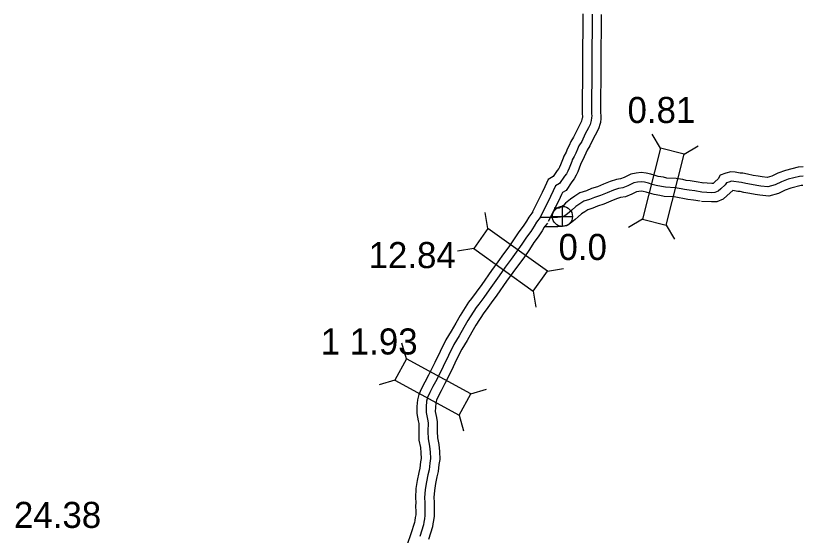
# Model space of a CAD drawing. Extents: x -83719 to 153526, y -11835 to 11446.
# Drawn here: x -4103 to -3678.6, y -2567.2 to -2286.5 of the extents above; entities that cross this region are included whole.
import ezdxf

# ---------------------------------------------------------------- set-up
doc = ezdxf.new("R2010")
doc.units = 0
for name, color, linetype in [('Level 10', 7, 'Continuous'), ('Level 20', 7, 'Continuous'), ('Level 25', 7, 'Continuous'), ('Level 26', 7, 'Continuous'), ('Level 58', 7, 'Continuous'), ('Level 59', 7, 'Continuous')]:
    doc.layers.add(name, color=color, linetype=linetype)

msp = doc.modelspace()

# ---------------------------------------------------------------- linework, layer by layer
at = {"layer": 'Level 10'}
for points in [[(-3796.63, -2285.45), (-3796.97, -2339.76), (-3796.82, -2340.84), (-3796.83, -2341.19), (-3796.94, -2341.97), (-3797.07, -2342.42), (-3797.38, -2343.52), (-3798.02, -2344.89), (-3799.74, -2348.1), (-3801.61, -2352.01), (-3803.14, -2354.53), (-3804.07, -2356.59), (-3804.98, -2358.64), (-3805.69, -2360.23), (-3806.89, -2362.37), (-3807.26, -2363.53), (-3808.61, -2366.98), (-3809.21, -2368.39), (-3809.55, -2369.06), (-3810.46, -2370.1), (-3812.67, -2373.4), (-3815.26, -2374.95), (-3817.1, -2378.89), (-3818.54, -2381.94), (-3824.18, -2393.23)], [(-3786.63, -2285.74), (-3786.97, -2339.07), (-3786.79, -2340.27), (-3786.85, -2342.05), (-3787.14, -2344.14), (-3787.47, -2345.22), (-3787.97, -2346.99), (-3789.07, -2349.36), (-3790.82, -2352.62), (-3792.81, -2356.78), (-3794.28, -2359.2), (-3794.95, -2360.68), (-3795.84, -2362.7), (-3796.74, -2364.71), (-3797.67, -2366.38), (-3797.83, -2366.88), (-3799.35, -2370.77), (-3800.15, -2372.64), (-3801.2, -2374.7), (-3802.5, -2376.19), (-3805.62, -2380.83), (-3807.5, -2381.96), (-3808.05, -2383.15), (-3809.55, -2386.31), (-3815.24, -2397.7)], [(-3677.55, -2368.2), (-3680.21, -2368.38), (-3687.14, -2370.06), (-3691.3, -2371.58), (-3694.49, -2373.21), (-3696.96, -2373.9), (-3699.67, -2373.57), (-3701.86, -2373.25), (-3704.56, -2372.76), (-3707.54, -2372.15), (-3710.21, -2371.61), (-3711.67, -2371.5), (-3714.34, -2371.07), (-3716.61, -2370.8), (-3719.35, -2371.59), (-3722.36, -2372.69), (-3723.53, -2374.66), (-3725.34, -2376.23), (-3726.22, -2377.06), (-3726.29, -2377.09), (-3726.9, -2377.11), (-3731.95, -2376.83)], [(-3731.3, -2376.91), (-3735.28, -2376.16), (-3738.54, -2375.78), (-3740.77, -2375.45), (-3742.58, -2375.06), (-3746.12, -2374.46), (-3751.18, -2374.23), (-3753.06, -2373.75), (-3755.88, -2373.37), (-3757.56, -2372.84), (-3759.8, -2372.09), (-3762.33, -2371.57), (-3764.99, -2371.18), (-3767.79, -2371.55), (-3770.7, -2372.02), (-3774.35, -2373.89), (-3776.28, -2374.68), (-3778.41, -2375.01), (-3781.75, -2376.04), (-3785.38, -2377.49), (-3788.71, -2378.96), (-3791.83, -2379.9), (-3794.7, -2381.01), (-3798.19, -2382.23), (-3800.94, -2383.96), (-3803.35, -2385.55), (-3805.91, -2387.81), (-3807.12, -2388.97), (-3808.51, -2390), (-3808.96, -2390.32), (-3809.35, -2390.41), (-3810.54, -2390.5), (-3812.03, -2390.5)], [(-3677.67, -2378.23), (-3678.68, -2378.3), (-3684.24, -2379.64), (-3687.29, -2380.76), (-3690.84, -2382.58), (-3696.19, -2384.06), (-3701, -2383.48), (-3703.48, -2383.12), (-3706.45, -2382.58), (-3709.53, -2381.95), (-3711.59, -2381.54), (-3712.86, -2381.44), (-3715.57, -2381), (-3718.62, -2383.64), (-3720.69, -2385.6), (-3724.15, -2387.02), (-3727.01, -2387.12), (-3732.5, -2386.82)], [(-3733.15, -2386.74), (-3736.79, -2386.05), (-3739.86, -2385.7), (-3742.56, -2385.29), (-3744.47, -2384.88), (-3747.19, -2384.42), (-3752.65, -2384.17), (-3754.97, -2383.58), (-3758.07, -2383.16), (-3760.65, -2382.36), (-3762.41, -2381.77), (-3764.07, -2381.42), (-3765.07, -2381.28), (-3766.34, -2381.44), (-3767.55, -2381.64), (-3770.16, -2382.97), (-3773.56, -2384.38), (-3776.16, -2384.78), (-3778.42, -2385.48), (-3781.51, -2386.71), (-3785.24, -2388.36), (-3788.59, -2389.36), (-3791.24, -2390.39), (-3793.81, -2391.3), (-3795.52, -2392.37), (-3797.25, -2393.51), (-3799.15, -2395.19), (-3800.67, -2396.64), (-3802.61, -2398.07), (-3804.76, -2399.62), (-3807.84, -2400.33), (-3810.18, -2400.5), (-3817.5, -2400.48)], [(-3823.69, -2392.44), (-3825.83, -2395.25), (-3827.12, -2397.55), (-3828.87, -2400.23), (-3831.16, -2403.25), (-3833.72, -2407.11), (-3836.67, -2411.4), (-3839.44, -2415.1), (-3842.58, -2419.48), (-3845.95, -2424.2), (-3851.22, -2431.68), (-3854.15, -2435.79), (-3856.78, -2439.31), (-3858.29, -2441.25), (-3862.95, -2448.53), (-3865.22, -2452.51), (-3867.73, -2456.92), (-3870.71, -2461.69), (-3873.77, -2467.91), (-3876.64, -2473.88), (-3880, -2480.71), (-3881.98, -2484.48), (-3883.81, -2487.83), (-3885.2, -2491.09), (-3885.92, -2493.96), (-3886.28, -2497.61), (-3886.32, -2501.33), (-3885.49, -2505.45), (-3885.22, -2506.88), (-3885.26, -2511.09), (-3885.18, -2515.75), (-3884.32, -2519.71), (-3884.09, -2522.57), (-3883.93, -2525.69), (-3884.22, -2527.53), (-3884.63, -2530.88), (-3885.29, -2533.37), (-3886.04, -2537.52), (-3886.75, -2541.89), (-3887.09, -2546.93), (-3886.89, -2549.54), (-3886.99, -2551.51), (-3886.89, -2554.3), (-3886.91, -2556.09), (-3887.12, -2557.58), (-3887.44, -2559.31), (-3887.63, -2560.39), (-3889.48, -2566.38), (-3891.47, -2572.22)], [(-3815.74, -2398.5), (-3817.46, -2400.76), (-3818.57, -2402.73), (-3820.69, -2405.98), (-3823, -2409.04), (-3825.43, -2412.71), (-3828.55, -2417.23), (-3831.37, -2421.01), (-3834.44, -2425.3), (-3837.8, -2429.99), (-3843.06, -2437.46), (-3846.07, -2441.69), (-3848.83, -2445.37), (-3850.12, -2447.03), (-3854.39, -2453.7), (-3856.53, -2457.46), (-3859.15, -2462.05), (-3861.96, -2466.56), (-3864.78, -2472.28), (-3867.64, -2478.26), (-3871.08, -2485.24), (-3873.17, -2489.21), (-3874.8, -2492.2), (-3875.69, -2494.28), (-3876.04, -2495.68), (-3876.28, -2498.16), (-3876.31, -2500.39), (-3875.68, -2503.54), (-3875.22, -2505.98), (-3875.26, -2511.05), (-3875.2, -2514.6), (-3874.41, -2518.24), (-3874.11, -2521.92), (-3873.89, -2526.23), (-3874.32, -2528.91), (-3874.78, -2532.77), (-3875.52, -2535.55), (-3876.18, -2539.21), (-3876.8, -2543.04), (-3877.07, -2546.88), (-3876.87, -2549.4), (-3876.98, -2551.58), (-3876.88, -2554.19), (-3876.93, -2556.87), (-3877.25, -2559.19), (-3877.6, -2561.06), (-3877.88, -2562.72), (-3879.97, -2569.47)]]:
    msp.add_lwpolyline(points, dxfattribs=at)
at = {"layer": 'Level 20'}
for p, q in [((-3754.66, -2358.07), (-3759.15, -2350.5)), ((-3741.87, -2361.33), (-3734.3, -2356.84)), ((-3847.9, -2401.48), (-3849.34, -2392.8)), ((-3764.44, -2396.44), (-3772.01, -2400.94)), ((-3751.65, -2399.7), (-3747.15, -2407.27)), ((-3855.57, -2412.22), (-3864.26, -2413.66)), ((-3815.68, -2424.5), (-3807, -2423.06)), ((-3823.36, -2435.24), (-3821.91, -2443.92)), ((-3891.91, -2471.79), (-3894.38, -2463.34)), ((-3898.24, -2483.37), (-3906.69, -2485.84)), ((-3857.17, -2490.79), (-3848.72, -2488.32)), ((-3863.5, -2502.37), (-3861.03, -2510.82))]:
    msp.add_line(p, q, dxfattribs=at)
for points in [[(-3751.65, -2399.7), (-3741.87, -2361.33), (-3754.66, -2358.07), (-3764.44, -2396.44)], [(-3855.57, -2412.22), (-3823.36, -2435.24), (-3815.68, -2424.5), (-3847.9, -2401.48)], [(-3898.24, -2483.37), (-3863.5, -2502.37), (-3857.17, -2490.79), (-3891.91, -2471.79)]]:
    msp.add_lwpolyline(points, close=True, dxfattribs=at)
at = {"layer": 'Level 26'}
for p, q in [((-3807.61, -2400.36), (-3807.61, -2389.53)), ((-3813.03, -2394.94), (-3802.2, -2394.94))]:
    msp.add_line(p, q, dxfattribs=at)
msp.add_circle((-3807.61, -2394.94), 5.42, dxfattribs=at)
at = {"layer": 'Level 59'}
for points in [[(-3791.63, -2285.6), (-3791.97, -2339.42), (-3791.81, -2340.55), (-3791.84, -2341.62), (-3792.04, -2343.05), (-3792.27, -2343.82), (-3792.68, -2345.26), (-3793.54, -2347.12), (-3795.28, -2350.36), (-3797.21, -2354.4), (-3798.71, -2356.87), (-3799.51, -2358.63), (-3800.41, -2360.67), (-3801.21, -2362.47), (-3802.28, -2364.37), (-3802.54, -2365.21), (-3803.98, -2368.88), (-3804.68, -2370.51), (-3805.38, -2371.88), (-3806.48, -2373.15), (-3809.15, -2377.12), (-3811.38, -2378.45), (-3812.58, -2381.02), (-3814.04, -2384.12), (-3819.71, -2395.47)], [(-3732.22, -2381.83), (-3736.04, -2381.11), (-3739.2, -2380.74), (-3741.66, -2380.37), (-3743.53, -2379.97), (-3746.65, -2379.44), (-3751.92, -2379.2), (-3754.01, -2378.67), (-3756.97, -2378.27), (-3759.11, -2377.6), (-3761.1, -2376.93), (-3763.2, -2376.5), (-3765.03, -2376.23), (-3767.06, -2376.5), (-3769.13, -2376.83), (-3772.26, -2378.43), (-3774.92, -2379.53), (-3777.29, -2379.9), (-3780.08, -2380.76), (-3783.45, -2382.1), (-3786.98, -2383.66), (-3790.21, -2384.63), (-3792.97, -2385.7), (-3796, -2386.76), (-3798.23, -2388.17), (-3800.3, -2389.53), (-3802.53, -2391.5), (-3803.9, -2392.8), (-3805.56, -2394.04), (-3806.86, -2394.97), (-3808.59, -2395.37), (-3810.36, -2395.5), (-3819.71, -2395.47)], [(-3677.61, -2373.22), (-3679.45, -2373.34), (-3685.69, -2374.85), (-3689.29, -2376.17), (-3692.67, -2377.89), (-3696.57, -2378.98), (-3700.34, -2378.53), (-3702.67, -2378.18), (-3705.5, -2377.67), (-3708.53, -2377.05), (-3710.9, -2376.58), (-3712.27, -2376.47), (-3715.03, -2376.02), (-3716.2, -2375.88), (-3717.8, -2376.34), (-3718.97, -2376.77), (-3719.64, -2377.91), (-3721.98, -2379.93), (-3723.45, -2381.33), (-3725.22, -2382.06), (-3726.96, -2382.12), (-3732.22, -2381.83)], [(-3819.71, -2395.47), (-3821.65, -2398), (-3822.85, -2400.14), (-3824.78, -2403.11), (-3827.08, -2406.14), (-3829.58, -2409.91), (-3832.61, -2414.32), (-3835.41, -2418.05), (-3838.51, -2422.39), (-3841.88, -2427.09), (-3847.14, -2434.57), (-3850.11, -2438.74), (-3852.81, -2442.34), (-3854.21, -2444.14), (-3858.67, -2451.11), (-3860.87, -2454.98), (-3863.44, -2459.49), (-3866.34, -2464.12), (-3869.27, -2470.1), (-3872.14, -2476.07), (-3875.54, -2482.98), (-3877.58, -2486.85), (-3879.31, -2490.01), (-3880.44, -2492.68), (-3880.98, -2494.82), (-3881.28, -2497.89), (-3881.31, -2500.86), (-3880.58, -2504.5), (-3880.22, -2506.43), (-3880.26, -2511.07), (-3880.19, -2515.17), (-3879.36, -2518.98), (-3879.1, -2522.25), (-3878.93, -2525.52), (-3878.87, -2525.68), (-3879.27, -2528.22), (-3879.7, -2531.82), (-3880.41, -2534.46), (-3881.11, -2538.36), (-3881.78, -2542.47), (-3882.08, -2546.91), (-3881.88, -2549.47), (-3881.98, -2551.54), (-3881.88, -2554.25), (-3881.92, -2556.48), (-3882.19, -2558.38), (-3882.52, -2560.19), (-3882.76, -2561.55), (-3884.72, -2567.93)]]:
    msp.add_lwpolyline(points, dxfattribs=at)

# ---------------------------------------------------------------- texts
at = {"layer": 'Level 25'}
msp.add_text('0.0', height=14.08, dxfattribs=at).set_placement((-3809.74, -2418.46))
at = {"layer": 'Level 58'}
for s, p in [('0.81', (-3772.45, -2344.44)), ('12.84', (-3912.36, -2422.84)), ('1 1.93', (-3938.21, -2469.53)), ('24.38', (-4103.97, -2563.23))]:
    msp.add_text(s, height=14.08, dxfattribs=at).set_placement(p)

doc.saveas('drawing.dxf')
